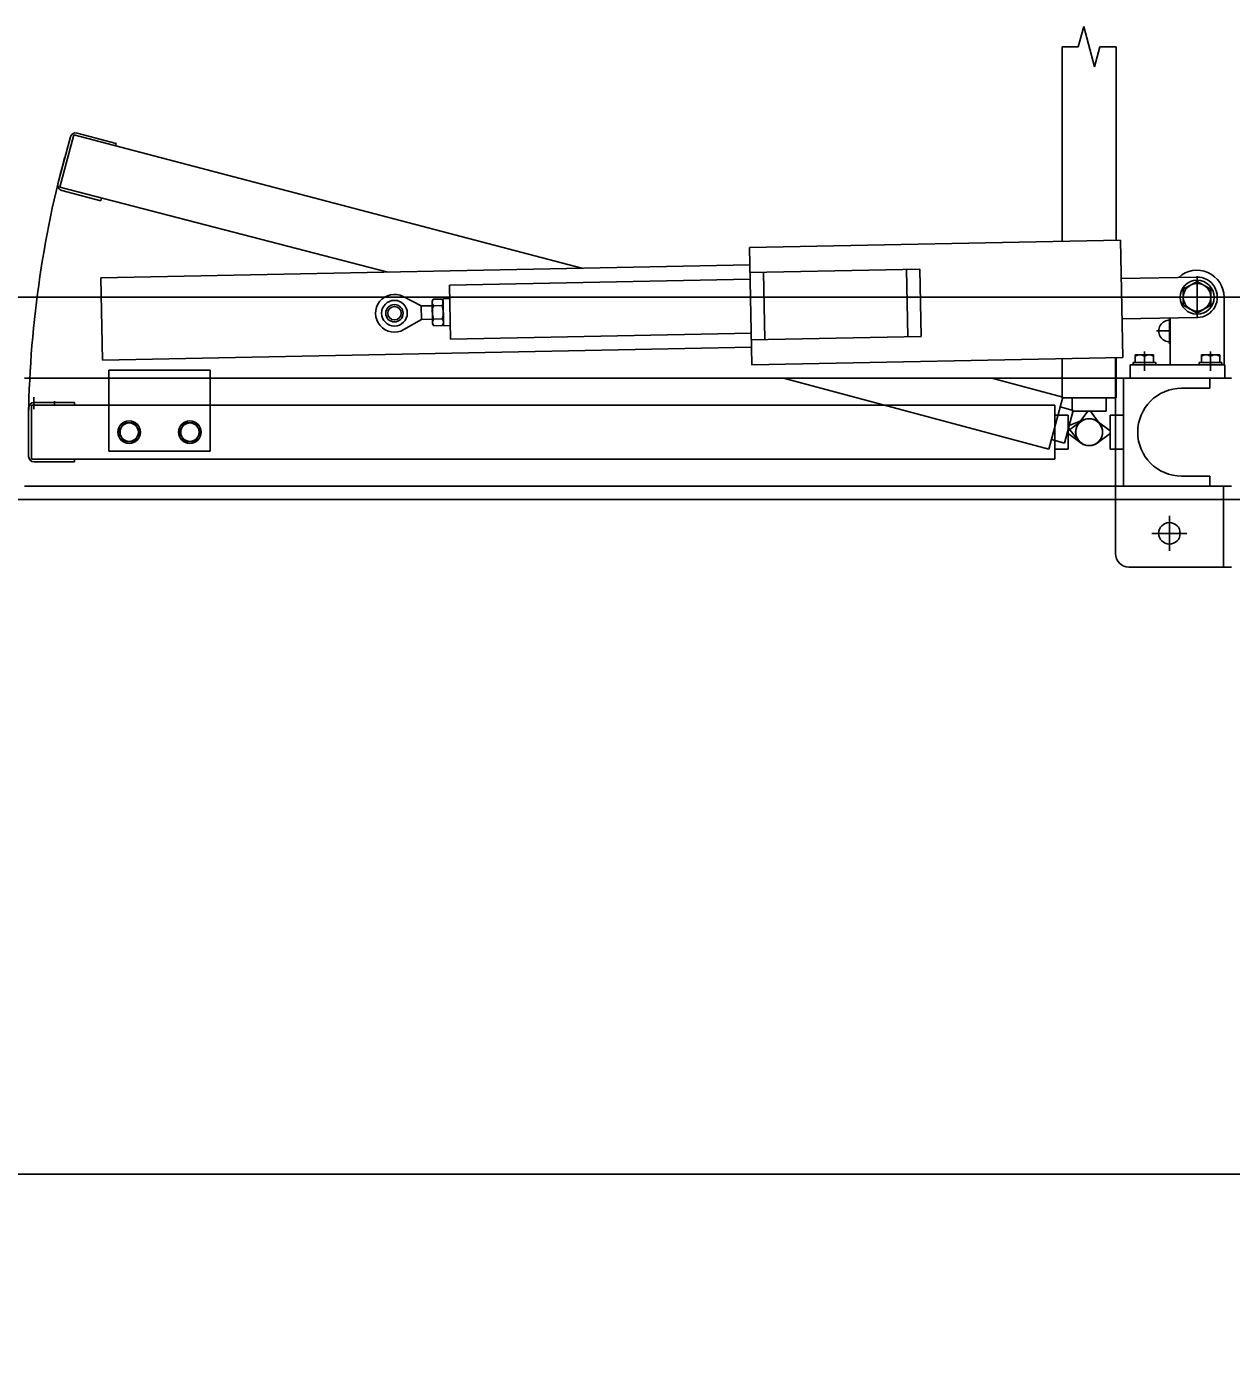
# Model space of a CAD drawing. Extents: x -264205 to -263659, y -1242401 to -1241986.
# Drawn here: x -263854.241 to -263853.348, y -1242088.089 to -1242087.107 of the extents above; entities that cross this region are included whole.
import ezdxf

# ---------------------------------------------------------------- set-up
doc = ezdxf.new("R2010")
doc.units = 0
for name, color, linetype in [('HESCON_OSI_STAVBY_KFA', 7, 'Continuous'), ('PROJEKT_OBRUBNIKY_KOMUNIKACIE', 7, 'Continuous'), ('SITUACIA_DSP_2D', 7, 'Continuous')]:
    doc.layers.add(name, color=color, linetype=linetype)

msp = doc.modelspace()

# ---------------------------------------------------------------- linework, layer by layer
at = {"layer": 'HESCON_OSI_STAVBY_KFA'}
msp.add_line((-263792.65279, -1242087.95724), (-263911.52279, -1242087.95724), dxfattribs=at)
at = {"layer": 'PROJEKT_OBRUBNIKY_KOMUNIKACIE'}
msp.add_lwpolyline([(-263794.89278, -1242227.38224), (-263808.96776, -1242241.45725), (-263894.96779, -1242241.45725), (-263909.04274, -1242227.38224), (-263909.04274, -1242196.33267), (-263914.14281, -1242196.33267), (-263914.14281, -1242132.43268), (-263909.04274, -1242132.43268), (-263909.04274, -1242101.38224), (-263894.96779, -1242087.30722), (-263808.96776, -1242087.30722), (-263794.89278, -1242101.38224), (-263794.89278, -1242227.38224)], dxfattribs=at)
at = {"layer": 'SITUACIA_DSP_2D'}
for p, q in [((-263853.45753, -1242087.10659), (-263853.46155, -1242087.12159)), ((-263853.44949, -1242087.13659), (-263853.45753, -1242087.10659)), ((-263853.47351, -1242087.12159), (-263853.47351, -1242087.26575)), ((-263853.46155, -1242087.12159), (-263853.47351, -1242087.12159)), ((-263853.44547, -1242087.12159), (-263853.44949, -1242087.13659)), ((-263853.43351, -1242087.12159), (-263853.44547, -1242087.12159)), ((-263853.43351, -1242087.12159), (-263853.43351, -1242087.26495)), ((-263854.21782, -1242087.22318), (-263854.2085, -1242087.1884)), ((-263854.21641, -1242087.22563), (-263854.20605, -1242087.18699)), ((-263854.20605, -1242087.18699), (-263853.82943, -1242087.28583)), ((-263854.2036, -1242087.18557), (-263854.17463, -1242087.19334)), ((-263854.17463, -1242087.19334), (-263854.17514, -1242087.19527)), ((-263854.21641, -1242087.22563), (-263853.9733, -1242087.2887)), ((-263854.18602, -1242087.23584), (-263854.21499, -1242087.22808)), ((-263854.1855, -1242087.23391), (-263854.18602, -1242087.23584)), ((-263853.43036, -1242087.26489), (-263853.70531, -1242087.27036)), ((-263853.42863, -1242087.35187), (-263853.43036, -1242087.26489)), ((-263853.70531, -1242087.27036), (-263853.70358, -1242087.35734)), ((-263853.70505, -1242087.28336), (-263854.18597, -1242087.29293)), ((-263853.70494, -1242087.28886), (-263853.57892, -1242087.28635)), ((-263853.58892, -1242087.28655), (-263853.58792, -1242087.33654)), ((-263853.57892, -1242087.28635), (-263853.57792, -1242087.33634)), ((-263854.18475, -1242087.35392), (-263854.18597, -1242087.29293)), ((-263853.92764, -1242087.29829), (-263853.70484, -1242087.29386)), ((-263853.69494, -1242087.28866), (-263853.69395, -1242087.33865)), ((-263853.37381, -1242087.29227), (-263853.4298, -1242087.29338)), ((-263853.38371, -1242087.30138), (-263853.37351, -1242087.29549)), ((-263853.37351, -1242087.29167), (-263853.37351, -1242087.32287)), ((-263853.37351, -1242087.29549), (-263853.36331, -1242087.30138)), ((-263894.96779, -1242087.30724), (-263808.96779, -1242087.30724)), ((-263853.9485, -1242087.31371), (-263853.96191, -1242087.3067)), ((-263853.92764, -1242087.29829), (-263853.92684, -1242087.33828)), ((-263853.35791, -1242087.30727), (-263853.38911, -1242087.30727)), ((-263853.38371, -1242087.31316), (-263853.38371, -1242087.30138)), ((-263853.36331, -1242087.30138), (-263853.36331, -1242087.31316)), ((-263853.35351, -1242087.35727), (-263853.35351, -1242087.30727)), ((-263853.9485, -1242087.31371), (-263853.94034, -1242087.31355)), ((-263853.9483, -1242087.32371), (-263853.9485, -1242087.31371)), ((-263853.9404, -1242087.31006), (-263853.93967, -1242087.30872)), ((-263853.9404, -1242087.31006), (-263853.94007, -1242087.32703)), ((-263853.93967, -1242087.30872), (-263853.9332, -1242087.30859)), ((-263853.93957, -1242087.31362), (-263853.9331, -1242087.31349)), ((-263853.93241, -1242087.3099), (-263853.9332, -1242087.30859)), ((-263853.93244, -1242087.30839), (-263853.92744, -1242087.30829)), ((-263853.93244, -1242087.30839), (-263853.93204, -1242087.32838)), ((-263853.93241, -1242087.3099), (-263853.93207, -1242087.32688)), ((-263853.37351, -1242087.31905), (-263853.38371, -1242087.31316)), ((-263853.36331, -1242087.31316), (-263853.37351, -1242087.31905)), ((-263853.9483, -1242087.32371), (-263853.96142, -1242087.33124)), ((-263853.9483, -1242087.32371), (-263853.94014, -1242087.32354)), ((-263853.94007, -1242087.32703), (-263853.93928, -1242087.32834)), ((-263853.93937, -1242087.32344), (-263853.9329, -1242087.32331)), ((-263853.93207, -1242087.32688), (-263853.93281, -1242087.32821)), ((-263853.4292, -1242087.32338), (-263853.37321, -1242087.32226)), ((-263853.39401, -1242087.32268), (-263853.39401, -1242087.34186)), ((-263853.39351, -1242087.35727), (-263853.39351, -1242087.32267)), ((-263853.93928, -1242087.32834), (-263853.93281, -1242087.32821)), ((-263853.93204, -1242087.32838), (-263853.92704, -1242087.32828)), ((-263853.92684, -1242087.33828), (-263853.70405, -1242087.33385)), ((-263853.70395, -1242087.33885), (-263853.57792, -1242087.33634)), ((-263853.39351, -1242087.33227), (-263853.4036, -1242087.33227)), ((-263854.18475, -1242087.35392), (-263853.70384, -1242087.34435)), ((-263853.70358, -1242087.35734), (-263853.42863, -1242087.35187)), ((-263853.47351, -1242087.35277), (-263853.47351, -1242087.38177)), ((-263853.43401, -1242087.35198), (-263853.43401, -1242087.36727)), ((-263853.43351, -1242087.35197), (-263853.43351, -1242087.38177)), ((-263853.42091, -1242087.35551), (-263853.40411, -1242087.35551)), ((-263853.42091, -1242087.35551), (-263853.42091, -1242087.35727)), ((-263853.40571, -1242087.35002), (-263853.41931, -1242087.35002)), ((-263853.41931, -1242087.35002), (-263853.41931, -1242087.35551)), ((-263853.41931, -1242087.35551), (-263853.40571, -1242087.35551)), ((-263853.41251, -1242087.34741), (-263853.41251, -1242087.36177)), ((-263853.41251, -1242087.35551), (-263853.41251, -1242087.35093)), ((-263853.40571, -1242087.35551), (-263853.40571, -1242087.35002)), ((-263853.40411, -1242087.35551), (-263853.40411, -1242087.35727)), ((-263853.37191, -1242087.35551), (-263853.35511, -1242087.35551)), ((-263853.37191, -1242087.35551), (-263853.37191, -1242087.35727)), ((-263853.35671, -1242087.35002), (-263853.37031, -1242087.35002)), ((-263853.37031, -1242087.35002), (-263853.37031, -1242087.35551)), ((-263853.37031, -1242087.35551), (-263853.35671, -1242087.35551)), ((-263853.36351, -1242087.34741), (-263853.36351, -1242087.36177)), ((-263853.36351, -1242087.35551), (-263853.36351, -1242087.35093)), ((-263853.35671, -1242087.35551), (-263853.35671, -1242087.35002)), ((-263853.35511, -1242087.35551), (-263853.35511, -1242087.35727)), ((-263854.18001, -1242087.36127), (-263854.18001, -1242087.36727)), ((-263854.18001, -1242087.36127), (-263854.10501, -1242087.36127)), ((-263854.10501, -1242087.36127), (-263854.10501, -1242087.36727)), ((-263853.42301, -1242087.36727), (-263853.42301, -1242087.35727)), ((-263853.35301, -1242087.35727), (-263853.42301, -1242087.35727)), ((-263853.42091, -1242087.35727), (-263853.40411, -1242087.35727)), ((-263853.37191, -1242087.35727), (-263853.35511, -1242087.35727)), ((-263853.35301, -1242087.36727), (-263853.35301, -1242087.35727)), ((-263854.24251, -1242087.36727), (-263853.34801, -1242087.36727)), ((-263854.18001, -1242087.36727), (-263854.18001, -1242087.42127)), ((-263854.10501, -1242087.36727), (-263854.10501, -1242087.42127)), ((-263853.68007, -1242087.36727), (-263853.48332, -1242087.41999)), ((-263853.52552, -1242087.36727), (-263853.47297, -1242087.38135)), ((-263853.43401, -1242087.36727), (-263853.43401, -1242087.44727)), ((-263853.42801, -1242087.36727), (-263853.42801, -1242087.44727)), ((-263853.35301, -1242087.36727), (-263853.42301, -1242087.36727)), ((-263853.38501, -1242087.37477), (-263853.36401, -1242087.37477)), ((-263853.36401, -1242087.36727), (-263853.36401, -1242087.37477)), ((-263854.2357, -1242087.39027), (-263854.2357, -1242087.38127)), ((-263854.23551, -1242087.38527), (-263854.20551, -1242087.38527)), ((-263854.22045, -1242087.38429), (-263854.22045, -1242087.38727)), ((-263854.20551, -1242087.38527), (-263854.20551, -1242087.38727)), ((-263853.48332, -1242087.41999), (-263853.47297, -1242087.38135)), ((-263853.47351, -1242087.38177), (-263853.43351, -1242087.38177)), ((-263853.44101, -1242087.38177), (-263853.46601, -1242087.38177)), ((-263853.46601, -1242087.38177), (-263853.46601, -1242087.39177)), ((-263853.44101, -1242087.38177), (-263853.44101, -1242087.39177)), ((-263854.23951, -1242087.38927), (-263854.23951, -1242087.42527)), ((-263854.23751, -1242087.38727), (-263853.47901, -1242087.38727)), ((-263854.23751, -1242087.38727), (-263854.23751, -1242087.42727)), ((-263853.47901, -1242087.38727), (-263853.47901, -1242087.42727)), ((-263853.47901, -1242087.39477), (-263853.46901, -1242087.39477)), ((-263853.47901, -1242087.41977), (-263853.47901, -1242087.39477)), ((-263853.47491, -1242087.38859), (-263853.46525, -1242087.39118)), ((-263853.46525, -1242087.39118), (-263853.47172, -1242087.41533)), ((-263853.46901, -1242087.41977), (-263853.46901, -1242087.39477)), ((-263853.44101, -1242087.39177), (-263853.46601, -1242087.39177)), ((-263853.45451, -1242087.39177), (-263853.46156, -1242087.40134)), ((-263853.45251, -1242087.39177), (-263853.45451, -1242087.39177)), ((-263853.44546, -1242087.40134), (-263853.45251, -1242087.39177)), ((-263853.42801, -1242087.39477), (-263853.43801, -1242087.39477)), ((-263853.43801, -1242087.41977), (-263853.43801, -1242087.39477)), ((-263853.42801, -1242087.41977), (-263853.42801, -1242087.39477)), ((-263854.16894, -1242087.40047), (-263854.17286, -1242087.40727)), ((-263854.16108, -1242087.40047), (-263854.16894, -1242087.40047)), ((-263854.15716, -1242087.40727), (-263854.16108, -1242087.40047)), ((-263854.12394, -1242087.40047), (-263854.12786, -1242087.40727)), ((-263854.11608, -1242087.40047), (-263854.12394, -1242087.40047)), ((-263854.11216, -1242087.40727), (-263854.11608, -1242087.40047)), ((-263853.46901, -1242087.40627), (-263853.45944, -1242087.39922)), ((-263853.46901, -1242087.40827), (-263853.46901, -1242087.40627)), ((-263853.46822, -1242087.40229), (-263853.46874, -1242087.40422)), ((-263853.46874, -1242087.40422), (-263853.46132, -1242087.41351)), ((-263853.45716, -1242087.39796), (-263853.46822, -1242087.40229)), ((-263853.44758, -1242087.39922), (-263853.43801, -1242087.40627)), ((-263853.43801, -1242087.40627), (-263853.43801, -1242087.40827)), ((-263854.17286, -1242087.40727), (-263854.16894, -1242087.41407)), ((-263854.16894, -1242087.41407), (-263854.16108, -1242087.41407)), ((-263854.16108, -1242087.41407), (-263854.15716, -1242087.40727)), ((-263854.12786, -1242087.40727), (-263854.12394, -1242087.41407)), ((-263854.12394, -1242087.41407), (-263854.11608, -1242087.41407)), ((-263854.11608, -1242087.41407), (-263854.11216, -1242087.40727)), ((-263853.48138, -1242087.41274), (-263853.47172, -1242087.41533)), ((-263853.45944, -1242087.41532), (-263853.46901, -1242087.40827)), ((-263853.43801, -1242087.40827), (-263853.44758, -1242087.41532)), ((-263854.18001, -1242087.42127), (-263854.10501, -1242087.42127)), ((-263853.47901, -1242087.41977), (-263853.46901, -1242087.41977)), ((-263853.42801, -1242087.41977), (-263853.43801, -1242087.41977)), ((-263854.23751, -1242087.42727), (-263853.47901, -1242087.42727)), ((-263854.23551, -1242087.42927), (-263854.20551, -1242087.42927)), ((-263854.20551, -1242087.42727), (-263854.20551, -1242087.42927)), ((-263853.38501, -1242087.43977), (-263853.36401, -1242087.43977)), ((-263853.36401, -1242087.43977), (-263853.36401, -1242087.44727)), ((-263854.24251, -1242087.44727), (-263853.34801, -1242087.44727)), ((-263853.43401, -1242087.44727), (-263853.43401, -1242087.49727)), ((-263853.35401, -1242087.44727), (-263853.35401, -1242087.50727)), ((-263894.58094, -1242087.45724), (-263809.35464, -1242087.45724)), ((-263853.39401, -1242087.46927), (-263853.39401, -1242087.49527)), ((-263853.38101, -1242087.48227), (-263853.40701, -1242087.48227)), ((-263853.34801, -1242087.50727), (-263853.42401, -1242087.50727))]:
    msp.add_line(p, q, dxfattribs=at)
for centre, radius in [((-263853.37351, -1242087.30727), 0.0126), ((-263853.37351, -1242087.30727), 0.0102), ((-263853.96839, -1242087.31911), 0.00952), ((-263853.96839, -1242087.31911), 0.00645), ((-263853.96839, -1242087.31911), 0.005), ((-263854.16501, -1242087.40727), 0.0084), ((-263854.16501, -1242087.40727), 0.0068), ((-263854.12001, -1242087.40727), 0.0084), ((-263854.12001, -1242087.40727), 0.0068), ((-263853.39401, -1242087.48227), 0.008)]:
    msp.add_circle(centre, radius, dxfattribs=at)
for centre, radius, start, end in [((-263854.20464, -1242087.18944), 0.004, 75, 165), ((-263853.45351, -1242087.40727), 0.78617, 165, 180), ((-263854.21396, -1242087.22421), 0.004, 165, 255), ((-263853.37351, -1242087.30727), 0.02, 0, 132.54962), ((-263853.37351, -1242087.30727), 0.015, 271.14, 91.14), ((-263853.96839, -1242087.31911), 0.014, 62.40291, 299.87709), ((-263853.93606, -1242087.3111), 0.00432, 146.54657, 215.73343), ((-263853.9241, -1242087.31822), 0.01614, 163.44008, 198.83991), ((-263853.93957, -1242087.31362), 0.0001, 271.14, 340.32684), ((-263853.93671, -1242087.31111), 0.00432, 326.54657, 35.73343), ((-263853.9331, -1242087.31349), 0.0001, 201.95316, 271.14), ((-263853.94838, -1242087.31871), 0.01614, 343.44008, 18.83991), ((-263853.93577, -1242087.32582), 0.00432, 146.54657, 215.73343), ((-263853.93641, -1242087.32583), 0.00432, 326.54657, 35.73343), ((-263853.39401, -1242087.33227), 0.008, 86.41668, 273.58332), ((-263853.41591, -1242087.35682), 0.0068, 60, 120), ((-263853.40911, -1242087.35682), 0.0068, 60, 120), ((-263853.36691, -1242087.35682), 0.0068, 60, 120), ((-263853.36011, -1242087.35682), 0.0068, 60, 120), ((-263853.38501, -1242087.40727), 0.0325, 90, 270), ((-263854.23551, -1242087.38927), 0.004, 90, 180), ((-263853.45351, -1242087.40727), 0.01, 53.61392, 306.38608), ((-263853.45351, -1242087.40727), 0.01, 143.61392, 36.38608), ((-263853.45351, -1242087.40727), 0.01, 218.61392, 111.38608), ((-263853.45351, -1242087.40727), 0.01, 233.61392, 126.38608), ((-263854.23551, -1242087.42527), 0.004, 180, 270), ((-263853.42401, -1242087.49727), 0.01, 180, 270)]:
    msp.add_arc(centre, radius, start, end, dxfattribs=at)

doc.saveas('drawing.dxf')
